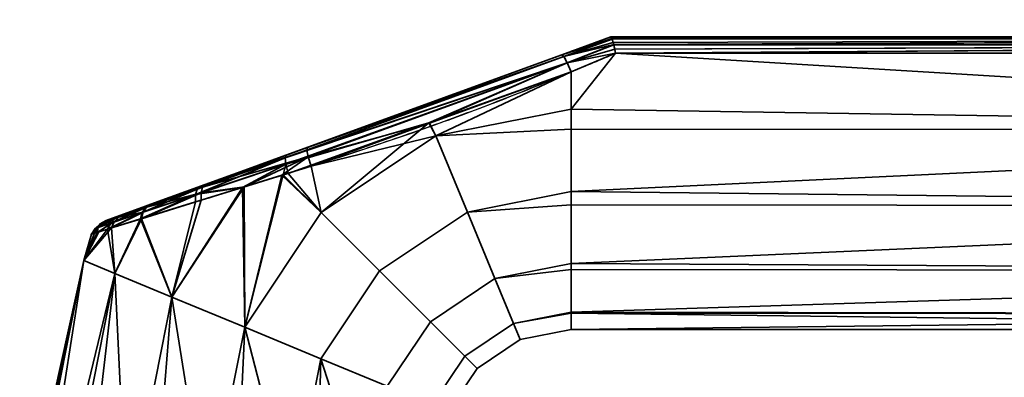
# Model space of a CAD drawing. Header units: millimetres. Extents: x -590 to 3690, y -120 to 127.
# Tile 332 of 656: x 1065 to 1139, y 45 to 72. Entities that reach past the tile are written whole.
import ezdxf

# ---------------------------------------------------------------- set-up
doc = ezdxf.new("R2010")
doc.units = ezdxf.units.MM
doc.layers.add('152', color=7, linetype='Continuous', true_color=0xffffff)

# ---------------------------------------------------------------- blocks, each defined once
blk = doc.blocks.new('UG_SURFACE_002')
at = {"layer": '152', "color": 252, "linetype": 'Continuous', "lineweight": 35}
for points in [[(2165, -31.2, 2203), (2165, 108.2, 2203), (835, 108.2, 2203), (835, -31.2, 2203)], [(985, -31.2, 2053), (985, 108.2, 2053), (2015, 108.2, 2053), (2015, -31.2, 2053)]]:
    blk.add_3dface(points, dxfattribs=at)
blk = doc.blocks.new('UG_SURFACE_082')
at = {"layer": '152', "color": 43, "linetype": 'Continuous', "lineweight": 35}
for points in [[(1105.316, 69.659, 1116.438), (1109, 71, 1115.949), (1109, 71, 1092.051), (1105.316, 69.659, 1091.562)], [(1109.07, 70.888, 1116.66), (1109.002, 71, 1116), (1105.316, 69.659, 1116.438)], [(1109.002, 71, 1116), (1109, 71, 1115.949), (1105.316, 69.659, 1116.438)], [(1105.316, 69.659, 1091.562), (1109.002, 71, 1092), (1109.07, 70.888, 1091.34)], [(1105.316, 69.659, 1091.562), (1109, 71, 1092.051), (1109.002, 71, 1092)], [(1109.081, 70.853, 1116.723), (1109.07, 70.888, 1116.66), (1105.316, 69.659, 1116.438)], [(1105.316, 69.659, 1091.562), (1109.07, 70.888, 1091.34), (1109.081, 70.853, 1091.277)], [(1105.316, 69.659, 1116.438), (1105.46, 69.517, 1117.27), (1109.081, 70.853, 1116.723)], [(1109.081, 70.853, 1091.277), (1105.46, 69.517, 1090.73), (1105.316, 69.659, 1091.562)], [(1109.087, 70.835, 1116.757), (1109.081, 70.853, 1116.723), (1105.46, 69.517, 1117.27)], [(1105.46, 69.517, 1090.73), (1109.081, 70.853, 1091.277), (1109.087, 70.835, 1091.243)], [(1109.169, 70.566, 1117.244), (1109.087, 70.835, 1116.757), (1105.46, 69.517, 1117.27)], [(1105.46, 69.517, 1090.73), (1109.087, 70.835, 1091.243), (1109.169, 70.566, 1090.757)], [(1109.206, 70.416, 1117.379), (1109.169, 70.566, 1117.244), (1105.46, 69.517, 1117.27)], [(1105.46, 69.517, 1090.73), (1109.169, 70.566, 1090.757), (1109.206, 70.416, 1090.621)], [(1105.46, 69.517, 1117.27), (1105.703, 69.056, 1117.949), (1109.206, 70.416, 1117.379)], [(1109.206, 70.416, 1090.621), (1105.703, 69.056, 1090.051), (1105.46, 69.517, 1090.73)], [(1109.21, 70.399, 1117.393), (1109.206, 70.416, 1117.379), (1105.703, 69.056, 1117.949)], [(1105.703, 69.056, 1090.051), (1109.206, 70.416, 1090.621), (1109.21, 70.399, 1090.607)], [(1109.289, 70.067, 1117.692), (1109.21, 70.399, 1117.393), (1105.703, 69.056, 1117.949)], [(1105.703, 69.056, 1090.051), (1109.21, 70.399, 1090.607), (1109.289, 70.067, 1090.308)], [(1204, 71, 1116), (1204, 71, 1092), (1109, 71, 1092.051), (1109, 71, 1115.949)], [(1204, 71, 1092), (1109.002, 71, 1092), (1109, 71, 1092.051)], [(1109, 71, 1115.949), (1109.002, 71, 1116), (1204, 71, 1116)], [(1204, 71, 1116), (1109.002, 71, 1116), (1109.07, 70.888, 1116.66)], [(1109.07, 70.888, 1091.34), (1109.002, 71, 1092), (1204, 71, 1092)], [(1109.07, 70.888, 1116.66), (1109.081, 70.853, 1116.723), (1204, 71, 1116)], [(1204, 71, 1092), (1109.081, 70.853, 1091.277), (1109.07, 70.888, 1091.34)], [(1204, 71, 1116), (1109.081, 70.853, 1116.723), (1109.087, 70.835, 1116.757)], [(1109.087, 70.835, 1091.243), (1109.081, 70.853, 1091.277), (1204, 71, 1092)], [(1109.087, 70.835, 1116.757), (1204, 70.847, 1116.764), (1204, 71, 1116)], [(1204, 71, 1092), (1204, 70.847, 1091.236), (1109.087, 70.835, 1091.243)], [(1204, 70.846, 1116.768), (1204, 70.847, 1116.764), (1109.087, 70.835, 1116.757)], [(1109.169, 70.566, 1090.757), (1109.087, 70.835, 1091.243), (1204, 70.847, 1091.236)], [(1204, 70.846, 1116.768), (1109.087, 70.835, 1116.757), (1109.169, 70.566, 1117.244)], [(1204, 70.847, 1091.236), (1109.206, 70.416, 1090.621), (1109.169, 70.566, 1090.757)], [(1109.169, 70.566, 1117.244), (1109.206, 70.416, 1117.379), (1204, 70.846, 1116.768)], [(1109.21, 70.399, 1090.607), (1109.206, 70.416, 1090.621), (1204, 70.847, 1091.236)], [(1204, 70.846, 1116.768), (1109.206, 70.416, 1117.379), (1109.21, 70.399, 1117.393)], [(1204, 70.847, 1091.236), (1204, 70.846, 1091.232), (1109.21, 70.399, 1090.607)], [(1109.21, 70.399, 1117.393), (1204, 70.415, 1117.411), (1204, 70.846, 1116.768)], [(1204, 70.846, 1091.232), (1204, 70.415, 1090.589), (1109.21, 70.399, 1090.607)], [(1204, 70.41, 1117.419), (1204, 70.415, 1117.411), (1109.21, 70.399, 1117.393)], [(1109.289, 70.067, 1090.308), (1109.21, 70.399, 1090.607), (1204, 70.415, 1090.589)], [(1204, 70.41, 1117.419), (1109.21, 70.399, 1117.393), (1109.289, 70.067, 1117.692)], [(1204, 70.415, 1090.589), (1109.35, 69.783, 1090.16), (1109.289, 70.067, 1090.308)], [(1109.289, 70.067, 1117.692), (1109.35, 69.783, 1117.84), (1204, 70.41, 1117.419)], [(1109.353, 69.769, 1090.154), (1109.35, 69.783, 1090.16), (1204, 70.415, 1090.589)], [(1204, 70.41, 1117.419), (1109.35, 69.783, 1117.84), (1109.353, 69.769, 1117.846)], [(1204, 70.415, 1090.589), (1204, 70.41, 1090.581), (1109.353, 69.769, 1090.154)], [(1109.353, 69.769, 1117.846), (1204, 69.769, 1117.846), (1204, 70.41, 1117.419)], [(1204, 70.41, 1090.581), (1204, 69.769, 1090.154), (1109.353, 69.769, 1090.154)], [(1084.549, 62.1, 1091.876), (1105.316, 69.659, 1091.562), (1105.46, 69.517, 1090.73)], [(1086.166, 62.689, 1116.361), (1105.316, 69.659, 1116.438), (1105.316, 69.659, 1091.562), (1084.549, 62.1, 1091.876)], [(1105.46, 69.517, 1117.27), (1105.316, 69.659, 1116.438), (1086.166, 62.689, 1116.361)], [(1105.703, 69.056, 1117.949), (1109.35, 69.783, 1117.84), (1109.289, 70.067, 1117.692)], [(1109.289, 70.067, 1090.308), (1109.35, 69.783, 1090.16), (1105.703, 69.056, 1090.051)], [(1109.353, 69.769, 1117.846), (1109.35, 69.783, 1117.84), (1105.703, 69.056, 1117.949)], [(1105.703, 69.056, 1090.051), (1109.35, 69.783, 1090.16), (1109.353, 69.769, 1090.154)], [(1105.703, 69.056, 1117.949), (1106, 68.361, 1118.352), (1109.353, 69.769, 1117.846)], [(1109.353, 69.769, 1090.154), (1106, 68.361, 1089.648), (1105.703, 69.056, 1090.051)], [(1204, 64.025, 1089), (1106, 65.568, 1089.082), (1109.353, 69.769, 1090.154)], [(1106, 65.568, 1089.082), (1106, 68.361, 1089.648), (1109.353, 69.769, 1090.154)], [(1109.353, 69.769, 1117.846), (1106, 65.568, 1118.918), (1204, 64.025, 1119)], [(1109.353, 69.769, 1117.846), (1106, 68.361, 1118.352), (1106, 65.568, 1118.918)], [(1204, 64.025, 1119), (1204, 69.769, 1117.846), (1109.353, 69.769, 1117.846)], [(1109.353, 69.769, 1090.154), (1204, 69.769, 1090.154), (1204, 64.025, 1089)], [(1105.46, 69.517, 1090.73), (1084.487, 61.9, 1091.085), (1084.549, 62.1, 1091.876)], [(1084.487, 61.9, 1091.085), (1105.46, 69.517, 1090.73), (1105.703, 69.056, 1090.051)], [(1105.703, 69.056, 1090.051), (1084.551, 61.419, 1090.427), (1084.487, 61.9, 1091.085)], [(1084.551, 61.419, 1090.427), (1105.703, 69.056, 1090.051), (1095.309, 64.529, 1089.831)], [(1105.703, 69.056, 1117.949), (1105.46, 69.517, 1117.27), (1086.136, 62.488, 1117.182)], [(1086.166, 62.689, 1116.361), (1086.136, 62.488, 1117.182), (1105.46, 69.517, 1117.27)], [(1086.136, 62.488, 1117.182), (1086.233, 61.986, 1117.857), (1105.703, 69.056, 1117.949)], [(1105.703, 69.056, 1117.949), (1086.233, 61.986, 1117.857), (1095.345, 64.501, 1118.304)], [(1105.703, 69.056, 1090.051), (1106, 68.361, 1089.648), (1095.309, 64.529, 1089.831)], [(1095.345, 64.501, 1118.304), (1106, 68.361, 1118.352), (1105.703, 69.056, 1117.949)], [(1095.833, 63.546, 1089.082), (1095.309, 64.529, 1089.831), (1106, 68.361, 1089.648)], [(1106, 68.361, 1118.352), (1095.345, 64.501, 1118.304), (1095.833, 63.546, 1118.918)], [(1106, 68.361, 1089.648), (1106, 65.568, 1089.082), (1095.833, 63.546, 1089.082)], [(1095.833, 63.546, 1118.918), (1106, 65.568, 1118.918), (1106, 68.361, 1118.352)], [(1095.833, 63.546, 1089.082), (1106, 65.568, 1089.082), (1106, 64.051, 1089.242)], [(1106, 64.051, 1118.758), (1106, 65.568, 1118.918), (1095.833, 63.546, 1118.918)], [(1204, 64.025, 1089), (1106, 64.051, 1089.242), (1106, 65.568, 1089.082)], [(1106, 65.568, 1118.918), (1106, 64.051, 1118.758), (1204, 64.025, 1119)], [(1095.309, 64.529, 1089.831), (1084.728, 60.737, 1090.011), (1084.551, 61.419, 1090.427)], [(1087.214, 57.786, 1089.082), (1084.728, 60.737, 1090.011), (1095.309, 64.529, 1089.831)], [(1086.233, 61.986, 1117.857), (1086.441, 61.275, 1118.263), (1095.345, 64.501, 1118.304)], [(1095.833, 63.546, 1118.918), (1095.345, 64.501, 1118.304), (1086.441, 61.275, 1118.263)], [(1095.309, 64.529, 1089.831), (1095.833, 63.546, 1089.082), (1087.214, 57.786, 1089.082)], [(1095.833, 63.546, 1118.918), (1098.207, 57.815, 1118.266), (1106, 59.365, 1118.266), (1106, 64.051, 1118.758)], [(1106, 64.051, 1089.242), (1106, 59.365, 1089.734), (1098.207, 57.815, 1089.734), (1095.833, 63.546, 1089.082)], [(1204, 64.025, 1119), (1106, 64.051, 1118.758), (1106, 59.365, 1118.266)], [(1106, 59.365, 1089.734), (1106, 64.051, 1089.242), (1204, 64.025, 1089)], [(1106, 59.365, 1118.266), (1204, 58.277, 1117.865), (1204, 64.025, 1119)], [(1204, 64.025, 1089), (1204, 58.277, 1090.135), (1106, 59.365, 1089.734)], [(1086.441, 61.275, 1118.263), (1087.214, 57.786, 1118.918), (1095.833, 63.546, 1118.918)], [(1098.207, 57.815, 1089.734), (1091.6, 53.4, 1089.734), (1087.214, 57.786, 1089.082), (1095.833, 63.546, 1089.082)], [(1095.833, 63.546, 1118.918), (1087.214, 57.786, 1118.918), (1091.6, 53.4, 1118.266), (1098.207, 57.815, 1118.266)], [(1074.401, 58.407, 1111.613), (1078.485, 59.894, 1114.336), (1086.166, 62.689, 1116.361), (1078.101, 59.754, 1093.847)], [(1086.166, 62.689, 1116.361), (1084.549, 62.1, 1091.876), (1078.101, 59.754, 1093.847)], [(1078.485, 59.894, 1114.336), (1078.271, 59.687, 1114.964), (1086.136, 62.488, 1117.182)], [(1086.233, 61.986, 1117.857), (1086.136, 62.488, 1117.182), (1078.271, 59.687, 1114.964)], [(1086.136, 62.488, 1117.182), (1086.166, 62.689, 1116.361), (1078.485, 59.894, 1114.336)], [(1084.487, 61.9, 1091.085), (1084.551, 61.419, 1090.427), (1077.756, 59.141, 1092.691)], [(1077.756, 59.141, 1092.691), (1077.875, 59.546, 1093.233), (1084.487, 61.9, 1091.085)], [(1084.487, 61.9, 1091.085), (1077.875, 59.546, 1093.233), (1078.101, 59.754, 1093.847)], [(1078.101, 59.754, 1093.847), (1084.549, 62.1, 1091.876), (1084.487, 61.9, 1091.085)], [(1086.233, 61.986, 1117.857), (1078.164, 59.278, 1115.516), (1081.408, 59.716, 1116.839)], [(1078.271, 59.687, 1114.964), (1078.164, 59.278, 1115.516), (1086.233, 61.986, 1117.857)], [(1081.408, 59.716, 1116.839), (1084.239, 60.593, 1117.64), (1086.233, 61.986, 1117.857)], [(1084.239, 60.593, 1117.64), (1086.441, 61.275, 1118.263), (1086.233, 61.986, 1117.857)], [(1077.756, 59.141, 1092.691), (1084.551, 61.419, 1090.427), (1081.274, 59.671, 1091.138)], [(1084.551, 61.419, 1090.427), (1084.349, 60.62, 1090.135), (1081.274, 59.671, 1091.138)], [(1086.441, 61.275, 1118.263), (1084.239, 60.593, 1117.64), (1087.214, 57.786, 1118.918)], [(1084.551, 61.419, 1090.427), (1084.728, 60.737, 1090.011), (1084.349, 60.62, 1090.135)], [(1087.214, 57.786, 1089.082), (1084.349, 60.62, 1090.135), (1084.728, 60.737, 1090.011)], [(1081.454, 49.167, 1089.082), (1081.274, 59.671, 1091.138), (1084.349, 60.62, 1090.135)], [(1084.239, 60.593, 1117.64), (1081.408, 59.716, 1116.839), (1081.454, 49.167, 1118.918)], [(1084.349, 60.62, 1090.135), (1087.214, 57.786, 1089.082), (1081.454, 49.167, 1089.082)], [(1081.454, 49.167, 1118.918), (1087.214, 57.786, 1118.918), (1084.239, 60.593, 1117.64)], [(1078.101, 59.754, 1093.847), (1072.381, 57.672, 1109.074), (1074.401, 58.407, 1111.613)], [(1072.381, 57.672, 1109.074), (1078.101, 59.754, 1093.847), (1074.346, 58.387, 1096.441)], [(1073.675, 57.327, 1112.784), (1078.18, 58.716, 1115.926), (1078.164, 59.278, 1115.516)], [(1078.164, 59.278, 1115.516), (1073.809, 57.815, 1112.458), (1073.675, 57.327, 1112.784)], [(1077.875, 59.546, 1093.233), (1077.756, 59.141, 1092.691), (1073.75, 57.795, 1095.602)], [(1073.75, 57.795, 1095.602), (1074.001, 58.166, 1096.001), (1077.875, 59.546, 1093.233)], [(1074.059, 58.186, 1112.056), (1073.809, 57.815, 1112.458), (1078.164, 59.278, 1115.516)], [(1077.875, 59.546, 1093.233), (1074.001, 58.166, 1096.001), (1074.346, 58.387, 1096.441)], [(1074.401, 58.407, 1111.613), (1074.059, 58.186, 1112.056), (1078.271, 59.687, 1114.964)], [(1078.164, 59.278, 1115.516), (1078.271, 59.687, 1114.964), (1074.059, 58.186, 1112.056)], [(1074.346, 58.387, 1096.441), (1078.101, 59.754, 1093.847), (1077.875, 59.546, 1093.233)], [(1078.271, 59.687, 1114.964), (1078.485, 59.894, 1114.336), (1074.401, 58.407, 1111.613)], [(1075.974, 51.437, 1116.99), (1081.408, 59.716, 1116.839), (1078.18, 58.716, 1115.926)], [(1081.408, 59.716, 1116.839), (1075.974, 51.437, 1116.99), (1081.454, 49.167, 1118.918)], [(1081.454, 49.167, 1089.082), (1075.974, 51.437, 1091.01), (1081.274, 59.671, 1091.138)], [(1077.759, 58.586, 1092.285), (1081.274, 59.671, 1091.138), (1075.974, 51.437, 1091.01)], [(1081.274, 59.671, 1091.138), (1077.759, 58.586, 1092.285), (1077.756, 59.141, 1092.691)], [(1078.164, 59.278, 1115.516), (1078.18, 58.716, 1115.926), (1081.408, 59.716, 1116.839)], [(1098.207, 57.815, 1089.734), (1106, 59.365, 1089.734), (1106, 58.376, 1090.305)], [(1106, 58.376, 1117.695), (1106, 59.365, 1118.266), (1098.207, 57.815, 1118.266)], [(1204, 58.277, 1090.135), (1106, 58.376, 1090.305), (1106, 59.365, 1089.734)], [(1106, 59.365, 1118.266), (1106, 58.376, 1117.695), (1204, 58.277, 1117.865)], [(1073.613, 57.308, 1095.278), (1073.75, 57.795, 1095.602), (1077.756, 59.141, 1092.691)], [(1077.756, 59.141, 1092.691), (1077.759, 58.586, 1092.285), (1073.613, 57.308, 1095.278)], [(1073.613, 57.308, 1095.278), (1077.759, 58.586, 1092.285), (1075.974, 51.437, 1091.01)], [(1075.974, 51.437, 1116.99), (1078.18, 58.716, 1115.926), (1073.675, 57.327, 1112.784)], [(1074.346, 58.387, 1096.441), (1072.128, 57.58, 1099.384), (1071.033, 57.181, 1102.998), (1071.242, 57.257, 1106.238)], [(1071.142, 56.541, 1098.674), (1071.372, 56.992, 1098.879), (1073.75, 57.795, 1095.602)], [(1073.75, 57.795, 1095.602), (1073.613, 57.308, 1095.278), (1071.142, 56.541, 1098.674)], [(1071.242, 57.257, 1106.238), (1072.381, 57.672, 1109.074), (1074.346, 58.387, 1096.441)], [(1074.001, 58.166, 1096.001), (1073.75, 57.795, 1095.602), (1071.372, 56.992, 1098.879)], [(1071.372, 56.992, 1098.879), (1071.709, 57.348, 1099.121), (1074.001, 58.166, 1096.001)], [(1071.424, 56.629, 1109.854), (1073.675, 57.327, 1112.784), (1073.809, 57.815, 1112.458)], [(1073.809, 57.815, 1112.458), (1071.643, 57.084, 1109.63), (1071.424, 56.629, 1109.854)], [(1071.97, 57.441, 1109.363), (1071.643, 57.084, 1109.63), (1073.809, 57.815, 1112.458)], [(1074.001, 58.166, 1096.001), (1071.709, 57.348, 1099.121), (1072.128, 57.58, 1099.384)], [(1072.381, 57.672, 1109.074), (1071.97, 57.441, 1109.363), (1074.059, 58.186, 1112.056)], [(1073.809, 57.815, 1112.458), (1074.059, 58.186, 1112.056), (1071.97, 57.441, 1109.363)], [(1072.128, 57.58, 1099.384), (1074.346, 58.387, 1096.441), (1074.001, 58.166, 1096.001)], [(1074.059, 58.186, 1112.056), (1074.401, 58.407, 1111.613), (1072.381, 57.672, 1109.074)], [(1091.6, 53.4, 1089.734), (1087.185, 46.793, 1089.734), (1081.454, 49.167, 1089.082), (1087.214, 57.786, 1089.082)], [(1087.214, 57.786, 1118.918), (1081.454, 49.167, 1118.918), (1087.185, 46.793, 1118.266), (1091.6, 53.4, 1118.266)], [(1100.274, 52.824, 1092.853), (1095.42, 49.58, 1092.853), (1091.6, 53.4, 1089.734), (1098.207, 57.815, 1089.734)], [(1098.207, 57.815, 1118.266), (1091.6, 53.4, 1118.266), (1095.42, 49.58, 1115.147), (1100.274, 52.824, 1115.147)], [(1098.207, 57.815, 1118.266), (1100.274, 52.824, 1115.147), (1106, 53.963, 1115.147), (1106, 58.376, 1117.695)], [(1106, 58.376, 1090.305), (1106, 53.963, 1092.853), (1100.274, 52.824, 1092.853), (1098.207, 57.815, 1089.734)], [(1204, 58.277, 1117.865), (1106, 58.376, 1117.695), (1106, 53.963, 1115.147)], [(1106, 53.963, 1092.853), (1106, 58.376, 1090.305), (1204, 58.277, 1090.135)], [(1106, 53.963, 1115.147), (1204, 53.402, 1114.615), (1204, 58.277, 1117.865)], [(1204, 58.277, 1090.135), (1204, 53.402, 1093.385), (1106, 53.963, 1092.853)], [(1071.709, 57.348, 1099.121), (1071.372, 56.992, 1098.879), (1070.195, 56.594, 1102.889)], [(1070.195, 56.594, 1102.889), (1070.575, 56.943, 1102.941), (1071.709, 57.348, 1099.121)], [(1071.643, 57.084, 1109.63), (1070.419, 56.67, 1106.481), (1070.353, 56.295, 1107.104)], [(1070.353, 56.295, 1107.104), (1071.424, 56.629, 1109.854), (1071.643, 57.084, 1109.63)], [(1070.791, 57.02, 1106.364), (1070.419, 56.67, 1106.481), (1071.643, 57.084, 1109.63)], [(1071.709, 57.348, 1099.121), (1070.575, 56.943, 1102.941), (1071.033, 57.181, 1102.998)], [(1071.033, 57.181, 1102.998), (1070.575, 56.943, 1102.941), (1070.791, 57.02, 1106.364)], [(1071.242, 57.257, 1106.238), (1070.791, 57.02, 1106.364), (1071.97, 57.441, 1109.363)], [(1071.643, 57.084, 1109.63), (1071.97, 57.441, 1109.363), (1070.791, 57.02, 1106.364)], [(1070.791, 57.02, 1106.364), (1071.242, 57.257, 1106.238), (1071.033, 57.181, 1102.998)], [(1071.033, 57.181, 1102.998), (1072.128, 57.58, 1099.384), (1071.709, 57.348, 1099.121)], [(1071.142, 56.541, 1098.674), (1073.613, 57.308, 1095.278), (1071.692, 53.211, 1095.183)], [(1071.97, 57.441, 1109.363), (1072.381, 57.672, 1109.074), (1071.242, 57.257, 1106.238)], [(1071.692, 53.211, 1112.817), (1073.675, 57.327, 1112.784), (1071.424, 56.629, 1109.854)], [(1073.675, 57.327, 1112.784), (1071.692, 53.211, 1112.817), (1075.974, 51.437, 1116.99)], [(1075.974, 51.437, 1091.01), (1071.692, 53.211, 1095.183), (1073.613, 57.308, 1095.278)], [(1069.348, 54.182, 1107.119), (1071.692, 53.211, 1112.817), (1071.424, 56.629, 1109.854)], [(1071.424, 56.629, 1109.854), (1070.353, 56.295, 1107.104), (1069.348, 54.182, 1107.119)], [(1069.348, 54.182, 1100.881), (1070.484, 56.335, 1100.914), (1071.142, 56.541, 1098.674)], [(1071.142, 56.541, 1098.674), (1071.692, 53.211, 1095.183), (1069.348, 54.182, 1100.881)], [(1069.916, 56.158, 1102.843), (1070.484, 56.335, 1100.914), (1069.348, 54.182, 1100.881)], [(1069.348, 54.182, 1107.119), (1070.353, 56.295, 1107.104), (1070.15, 56.231, 1106.582)], [(1069.916, 56.158, 1102.843), (1070.15, 56.231, 1106.582), (1070.419, 56.67, 1106.481)], [(1070.419, 56.67, 1106.481), (1070.195, 56.594, 1102.889), (1069.916, 56.158, 1102.843)], [(1070.484, 56.335, 1100.914), (1069.916, 56.158, 1102.843), (1070.195, 56.594, 1102.889)], [(1070.419, 56.67, 1106.481), (1070.15, 56.231, 1106.582), (1070.353, 56.295, 1107.104)], [(1070.484, 56.335, 1100.914), (1070.195, 56.594, 1102.889), (1071.372, 56.992, 1098.879)], [(1070.575, 56.943, 1102.941), (1070.195, 56.594, 1102.889), (1070.419, 56.67, 1106.481)], [(1070.419, 56.67, 1106.481), (1070.791, 57.02, 1106.364), (1070.575, 56.943, 1102.941)], [(1071.372, 56.992, 1098.879), (1071.142, 56.541, 1098.674), (1070.484, 56.335, 1100.914)], [(1069.348, 54.182, 1107.119), (1070.15, 56.231, 1106.582), (1069.916, 56.158, 1102.843)], [(1069.916, 56.158, 1102.843), (1069.348, 54.182, 1100.881), (1069.348, 54.182, 1107.119)], [(1069.348, 54.182, 1100.881), (1066.328, 39, 1100.881), (1066, 39, 1104)], [(1066, 39, 1104), (1069.348, 54.182, 1107.119), (1069.348, 54.182, 1100.881)], [(1066, 39, 1104), (1066.164, 39, 1105.559), (1069.348, 54.182, 1107.119)], [(1066.164, 39, 1105.559), (1066.328, 39, 1107.119), (1069.348, 54.182, 1107.119)], [(1071.692, 53.211, 1112.817), (1069.348, 54.182, 1107.119), (1066.328, 39, 1107.119), (1068.234, 39, 1111.4)], [(1066.959, 39, 1099.465), (1066.328, 39, 1100.881), (1069.348, 54.182, 1100.881)], [(1069.348, 54.182, 1100.881), (1071.692, 53.211, 1095.183), (1068.865, 39, 1095.183), (1066.959, 39, 1099.465)], [(1095.42, 49.58, 1092.853), (1092.176, 44.726, 1092.853), (1087.185, 46.793, 1089.734), (1091.6, 53.4, 1089.734)], [(1091.6, 53.4, 1118.266), (1087.185, 46.793, 1118.266), (1092.176, 44.726, 1115.147), (1095.42, 49.58, 1115.147)], [(1100.274, 52.824, 1092.853), (1106, 53.963, 1092.853), (1106, 53.516, 1093.467)], [(1106, 53.516, 1114.532), (1106, 53.963, 1115.147), (1100.274, 52.824, 1115.147)], [(1100.274, 52.824, 1115.147), (1101.677, 49.437, 1110.101), (1106, 50.297, 1110.101), (1106, 53.516, 1114.532)], [(1106, 53.516, 1093.467), (1106, 50.297, 1097.899), (1101.677, 49.437, 1097.899), (1100.274, 52.824, 1092.853)], [(1204, 53.402, 1093.385), (1106, 53.516, 1093.467), (1106, 53.963, 1092.853)], [(1106, 53.963, 1115.147), (1106, 53.516, 1114.532), (1204, 53.402, 1114.615)], [(1204, 53.402, 1114.615), (1106, 53.516, 1114.532), (1106, 50.297, 1110.101)], [(1106, 50.297, 1097.899), (1106, 53.516, 1093.467), (1204, 53.402, 1093.385)], [(1106, 50.297, 1110.101), (1204, 50.144, 1109.746), (1204, 53.402, 1114.615)], [(1106, 50.297, 1097.899), (1204, 53.402, 1093.385), (1204, 50.144, 1098.254)], [(1068.234, 39, 1111.4), (1068.865, 39, 1112.817), (1071.692, 53.211, 1112.817)], [(1071.692, 53.211, 1112.817), (1068.865, 39, 1112.817), (1072.348, 39, 1115.953)], [(1070.017, 39, 1094.146), (1068.865, 39, 1095.183), (1071.692, 53.211, 1095.183)], [(1071.692, 53.211, 1095.183), (1075.974, 51.437, 1091.01), (1073.5, 39, 1091.01), (1070.017, 39, 1094.146)], [(1072.348, 39, 1115.953), (1073.5, 39, 1116.99), (1075.974, 51.437, 1116.99), (1071.692, 53.211, 1112.817)], [(1101.677, 49.437, 1097.899), (1098.012, 46.988, 1097.899), (1095.42, 49.58, 1092.853), (1100.274, 52.824, 1092.853)], [(1100.274, 52.824, 1115.147), (1095.42, 49.58, 1115.147), (1098.012, 46.988, 1110.101), (1101.677, 49.437, 1110.101)], [(1075.974, 51.437, 1116.99), (1073.5, 39, 1116.99), (1077.957, 39, 1118.439)], [(1074.975, 39, 1090.53), (1073.5, 39, 1091.01), (1075.974, 51.437, 1091.01)], [(1075.974, 51.437, 1091.01), (1081.454, 49.167, 1089.082), (1079.432, 39, 1089.082), (1074.975, 39, 1090.53)], [(1077.957, 39, 1118.439), (1079.432, 39, 1118.918), (1081.454, 49.167, 1118.918), (1075.974, 51.437, 1116.99)], [(1101.677, 49.437, 1097.899), (1106, 50.297, 1097.899), (1106, 50.218, 1098.27)], [(1106, 50.218, 1109.73), (1106, 50.297, 1110.101), (1101.677, 49.437, 1110.101)], [(1101.677, 49.437, 1110.101), (1102.173, 48.239, 1104), (1106, 49, 1104), (1106, 50.218, 1109.73)], [(1106, 50.218, 1098.27), (1106, 49, 1104), (1102.173, 48.239, 1104), (1101.677, 49.437, 1097.899)], [(1204, 50.144, 1098.254), (1106, 50.218, 1098.27), (1106, 50.297, 1097.899)], [(1106, 50.297, 1110.101), (1106, 50.218, 1109.73), (1204, 50.144, 1109.746)], [(1204, 50.144, 1109.746), (1106, 50.218, 1109.73), (1106, 49, 1104)], [(1204, 49, 1104), (1106, 49, 1104), (1106, 50.218, 1098.27)], [(1106, 50.218, 1098.27), (1204, 50.144, 1098.254), (1204, 49, 1104)], [(1106, 49, 1104), (1204, 49, 1104), (1204, 50.144, 1109.746)], [(1081.454, 49.167, 1118.918), (1079.432, 39, 1118.918), (1084.093, 39, 1118.428)], [(1080.974, 39, 1089.244), (1079.432, 39, 1089.082), (1081.454, 49.167, 1089.082)], [(1081.454, 49.167, 1089.082), (1087.185, 46.793, 1089.734), (1085.635, 39, 1089.734), (1080.974, 39, 1089.244)], [(1084.093, 39, 1118.428), (1085.635, 39, 1118.266), (1087.185, 46.793, 1118.266), (1081.454, 49.167, 1118.918)], [(1098.012, 46.988, 1097.899), (1095.563, 43.323, 1097.899), (1092.176, 44.726, 1092.853), (1095.42, 49.58, 1092.853)], [(1095.42, 49.58, 1115.147), (1092.176, 44.726, 1115.147), (1095.563, 43.323, 1110.101), (1098.012, 46.988, 1110.101)], [(1102.173, 48.239, 1104), (1098.929, 46.071, 1104), (1098.012, 46.988, 1097.899), (1101.677, 49.437, 1097.899)], [(1101.677, 49.437, 1110.101), (1098.012, 46.988, 1110.101), (1098.929, 46.071, 1104), (1102.173, 48.239, 1104)], [(1087.185, 46.793, 1118.266), (1085.635, 39, 1118.266), (1089.694, 39, 1115.923)], [(1086.978, 39, 1090.51), (1085.635, 39, 1089.734), (1087.185, 46.793, 1089.734)], [(1087.185, 46.793, 1089.734), (1092.176, 44.726, 1092.853), (1091.037, 39, 1092.853), (1086.978, 39, 1090.51)], [(1089.694, 39, 1115.923), (1091.037, 39, 1115.147), (1092.176, 44.726, 1115.147), (1087.185, 46.793, 1118.266)], [(1098.929, 46.071, 1104), (1096.761, 42.827, 1104), (1095.563, 43.323, 1097.899), (1098.012, 46.988, 1097.899)], [(1098.012, 46.988, 1110.101), (1095.563, 43.323, 1110.101), (1096.761, 42.827, 1104), (1098.929, 46.071, 1104)]]:
    blk.add_3dface(points, dxfattribs=at)
blk = doc.blocks.new('UG_SURFACE_097')
at = {"layer": '152', "color": 254, "linetype": 'Continuous', "lineweight": 35}
for points in [[(1999.75, -35, 2033.25), (1999.75, 111.75, 2033.25), (1000.25, 111.75, 2033.25), (1000.25, -35, 2033.25)], [(1975.75, 106.75, 2009.25), (1975.75, 5, 2009.25), (1024.25, 5, 2009.25), (1024.25, 106.75, 2009.25)]]:
    blk.add_3dface(points, dxfattribs=at)
blk = doc.blocks.new('UG_SURFACE_098')
at = {"layer": '152', "color": 7, "linetype": 'Continuous', "lineweight": 35}
for points in [[(1975.75, 5, 2009.25), (1975.75, 106.75, 2009.25), (1024.25, 106.75, 2009.25), (1024.25, 5, 2009.25)], [(1024.5, 5, 2009), (1024.5, 106.75, 2009), (1975.5, 106.75, 2009), (1975.5, 5, 2009)]]:
    blk.add_3dface(points, dxfattribs=at)

msp = doc.modelspace()

# ---------------------------------------------------------------- linework, layer by layer
at = {"layer": '152', "color": 252, "linetype": 'Continuous', "lineweight": -3, "true_color": 0x939598}
for p, q in [((1109, 71, 1115.949), (1109, 71, 1092.051)), ((1109.002, 71, 1116), (1204, 71, 1116)), ((1204, 71, 1092), (1109.002, 71, 1092)), ((1204, 69.769, 1117.846), (1109.353, 69.769, 1117.846)), ((1109.353, 69.769, 1090.154), (1204, 69.769, 1090.154))]:
    msp.add_line(p, q, dxfattribs=at)
at = {"layer": '152', "color": 252, "linetype": 'Continuous', "lineweight": -3, "true_color": 0x939598, "extrusion": (0.934658, 0.340188, 0.103375)}
msp.add_arc((-314.582, 975.879, 1169.63), 2, 285.85564, 0, dxfattribs=at)
at = {"layer": '152', "color": 252, "linetype": 'Continuous', "lineweight": -3, "true_color": 0x939598, "extrusion": (0.934658, 0.340188, -0.103375)}
msp.add_arc((-314.582, 1220.291, 941.378), 2, 0, 74.14436, dxfattribs=at)
at = {"layer": '152', "color": 252, "linetype": 'Continuous', "lineweight": -3, "true_color": 0x939598, "extrusion": (1, 0, 0)}
msp.add_arc((64, 1104, 1106), 15, 73.09721, 286.90279, dxfattribs=at)
at = {"layer": '152', "color": 252, "linetype": 'Continuous', "lineweight": -3, "true_color": 0x939598, "extrusion": (-0.34202, 0.939693, 0)}
for start_param, end_param in [(5.007398, 5.117253), (1.165933, 1.275787)]:
    msp.add_ellipse((1094.931, 65.879, 1104), major_axis=(35.717, 13), ratio=0.34202, start_param=start_param, end_param=end_param, dxfattribs=at)
at = {"layer": '152', "color": 252, "linetype": 'Continuous', "lineweight": -3, "true_color": 0x939598, "extrusion": (0.387206, -0.921993, 0)}
for start_param, end_param in [(1.176005, 1.275787), (5.007398, 5.10718)]:
    msp.add_ellipse((1095.615, 64, 1104), major_axis=(35.717, 15), ratio=0.387206, start_param=start_param, end_param=end_param, dxfattribs=at)
at = {"layer": '152', "color": 252, "linetype": 'Continuous', "lineweight": -3, "true_color": 0x939598}
for points in [[(1109.002, 71, 1092), (1109.001, 71, 1092.017), (1109, 71, 1092.034), (1109, 71, 1092.051)], [(1109, 71, 1115.949), (1109, 71, 1115.966), (1109.001, 71, 1115.983), (1109.002, 71, 1116)], [(1109.353, 69.769, 1090.154), (1109.206, 70.484, 1090.452), (1109.061, 71, 1091.202), (1109.002, 71, 1092)], [(1109.002, 71, 1116), (1109.061, 71, 1116.798), (1109.206, 70.484, 1117.548), (1109.353, 69.769, 1117.846)]]:
    msp.add_open_spline(points, degree=3, dxfattribs=at)
for points, knots in [([(1105.316, 69.659, 1091.562), (1101.985, 68.447, 1091.193), (1098.659, 67.236, 1091.147), (1092.007, 64.815, 1091.18), (1088.682, 63.605, 1091.261), (1083.703, 61.793, 1091.991), (1082.055, 61.193, 1092.344), (1078.874, 60.035, 1093.416), (1077.315, 59.467, 1094.149), (1074.534, 58.456, 1096.12), (1073.29, 58.003, 1097.38), (1071.951, 57.515, 1099.658), (1071.595, 57.386, 1100.478), (1071.114, 57.211, 1102.174), (1070.984, 57.163, 1103.077), (1070.976, 57.16, 1105.753), (1071.478, 57.343, 1107.522), (1073.264, 57.993, 1110.592), (1074.508, 58.446, 1111.855), (1077.283, 59.456, 1113.833), (1078.841, 60.023, 1114.57), (1082.021, 61.18, 1115.648), (1083.654, 61.775, 1116), (1088.629, 63.585, 1116.735), (1091.977, 64.804, 1116.82), (1098.646, 67.231, 1116.853), (1101.98, 68.445, 1116.807), (1105.316, 69.659, 1116.438)], [0, 0, 0, 0, 0.125, 0.125, 0.25, 0.25, 0.3125, 0.3125, 0.375, 0.375, 0.4375, 0.4375, 0.46875, 0.46875, 0.5, 0.5, 0.5625, 0.5625, 0.625, 0.625, 0.6875, 0.6875, 0.75, 0.75, 0.875, 0.875, 1, 1, 1, 1]), ([(1106, 68.361, 1118.352), (1104.257, 67.644, 1118.57), (1102.509, 66.939, 1118.681), (1098.999, 65.574, 1118.808), (1097.235, 64.916, 1118.824), (1093.689, 63.651, 1118.792), (1091.907, 63.044, 1118.744), (1088.329, 61.87, 1118.509), (1086.523, 61.297, 1118.319), (1082.969, 60.188, 1117.666), (1081.224, 59.651, 1117.205), (1077.847, 58.613, 1115.848), (1076.223, 58.114, 1114.949), (1073.365, 57.232, 1112.627), (1072.113, 56.843, 1111.181), (1070.356, 56.296, 1107.833), (1069.866, 56.142, 1105.944), (1069.854, 56.139, 1103.1), (1069.971, 56.175, 1102.138), (1070.42, 56.316, 1100.311), (1070.753, 56.419, 1099.43), (1071.62, 56.69, 1097.744), (1072.138, 56.851, 1096.968), (1073.322, 57.218, 1095.534), (1073.992, 57.426, 1094.873), (1076.124, 58.084, 1093.114), (1077.745, 58.582, 1092.203), (1081.114, 59.617, 1090.83), (1082.862, 60.155, 1090.359), (1088.223, 61.827, 1089.358), (1091.837, 62.991, 1089.226), (1097.195, 64.901, 1089.176), (1098.97, 65.564, 1089.192), (1102.499, 66.935, 1089.318), (1104.254, 67.642, 1089.43), (1106, 68.361, 1089.648)], [0, 0, 0, 0, 0.0625, 0.0625, 0.125, 0.125, 0.1875, 0.1875, 0.25, 0.25, 0.3125, 0.3125, 0.375, 0.375, 0.4375, 0.4375, 0.5, 0.5, 0.53125, 0.53125, 0.5625, 0.5625, 0.59375, 0.59375, 0.625, 0.625, 0.6875, 0.6875, 0.75, 0.75, 0.875, 0.875, 0.9375, 0.9375, 1, 1, 1, 1])]:
    msp.add_open_spline(points, degree=3, knots=knots, dxfattribs=at)

# ---------------------------------------------------------------- block references
for name in ['UG_SURFACE_098', 'UG_SURFACE_097', 'UG_SURFACE_002', 'UG_SURFACE_082']:
    msp.add_blockref(name, (0, 0), dxfattribs=at)

doc.saveas('drawing.dxf')
